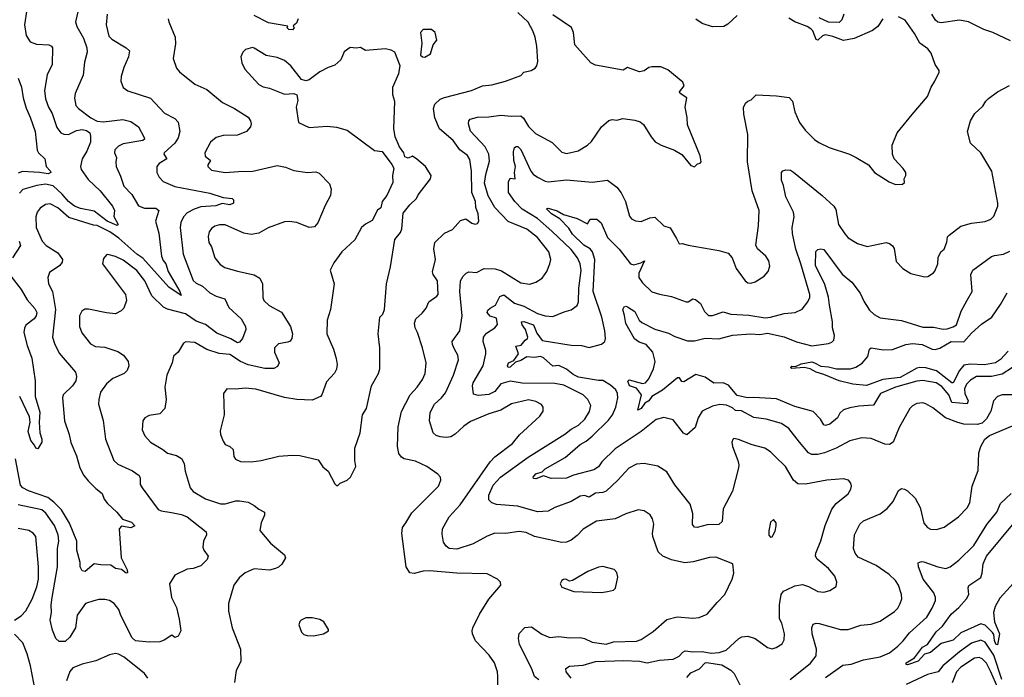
# Model space of a CAD drawing. Extents: x 1246230 to 1426786, y 660032 to 763141.
# Tile 540 of 566: x 1349126 to 1355590, y 751660 to 755979. Entities that reach past the tile are written whole.
import ezdxf

# ---------------------------------------------------------------- set-up
doc = ezdxf.new("R2010")
doc.units = 0

msp = doc.modelspace()

# ---------------------------------------------------------------- linework, layer by layer
at = {"layer": '0CON10XD'}
for points in [[(1349171.5, 756045), (1349157.8, 755945), (1349168.2, 755875), (1349195, 755833.5), (1349235, 755817.5), (1349317.5, 755815), (1349335, 755806), (1349340, 755795), (1349338.9, 755685), (1349305, 755617.5), (1349287.5, 755515), (1349295, 755460), (1349314.5, 755405), (1349338, 755362), (1349370.5, 755270.5), (1349395.4, 755235.4), (1349416.3, 755226.3), (1349445, 755224.6), (1349497.7, 755252.3), (1349535, 755258.9), (1349565, 755251.1), (1349585.5, 755235), (1349591.1, 755215), (1349590, 755175), (1349567.1, 755115), (1349535.6, 755065), (1349524.5, 755015), (1349528.5, 754995), (1349575, 754929.1), (1349654.4, 754854.4), (1349734.3, 754755), (1349748, 754725), (1349743.8, 754686.2), (1349772.5, 754635), (1349765, 754627.5), (1349699.4, 754655), (1349615, 754722), (1349525, 754738.8), (1349485, 754755.3), (1349447.1, 754785), (1349405, 754833.8), (1349345, 754888.6), (1349295, 754897.8), (1349239.2, 754890.8), (1349145.9, 754864.1), (1349125, 754840.6)], [(1349520, 756085), (1349491.8, 755965), (1349500.9, 755935), (1349545, 755858), (1349566.2, 755795), (1349569.5, 755765), (1349550.7, 755699.3), (1349543.1, 755615), (1349490.5, 755495), (1349485.5, 755464.5), (1349495, 755416.2), (1349512.5, 755395), (1349593.5, 755335), (1349635, 755313.7), (1349675, 755307.2), (1349803.6, 755323.6), (1349855, 755310), (1349906.4, 755276.4), (1349942.5, 755205), (1349944, 755195), (1349933.8, 755185), (1349805, 755163.8), (1349775, 755147.9), (1349750, 755125), (1349747.8, 755105), (1349761.8, 755075), (1349756.2, 755045), (1349759.5, 755015), (1349787.9, 754952.1), (1349808.5, 754885), (1349861.2, 754831.2), (1349906.6, 754756.6), (1349945, 754742), (1350020.3, 754740.3), (1350040, 754725), (1350017.9, 754655), (1350038.1, 754578.1), (1350056.3, 754426.3), (1350067, 754397), (1350084.3, 754375), (1350100.5, 754325), (1350177.8, 754195), (1350185, 754167.5), (1350105, 754222.7), (1349933.4, 754413.5), (1349895, 754440), (1349776.5, 754545), (1349718.4, 754585), (1349635, 754627.2), (1349610.7, 754630.7), (1349449, 754679), (1349375, 754743.9), (1349325, 754768.8), (1349295, 754764.5), (1349259.2, 754740.8), (1349240.5, 754715), (1349231.8, 754685), (1349233.6, 754615), (1349273.6, 754525), (1349300, 754495), (1349377.1, 754447.1), (1349406.9, 754405), (1349404.3, 754385.7), (1349388.8, 754365), (1349320.7, 754319.3), (1349310, 754285), (1349315.8, 754245), (1349340, 754195), (1349360.6, 754075), (1349341.1, 753895), (1349353.4, 753853.4), (1349385, 753789.2), (1349491.9, 753665), (1349498.9, 753635), (1349493.5, 753606.5)], [(1349699.5, 756015), (1349692.5, 755945), (1349711.3, 755871.3), (1349730.2, 755850.2), (1349823.8, 755795), (1349845.8, 755775), (1349840, 755735), (1349808.6, 755665), (1349792.5, 755605), (1349788.8, 755575), (1349804.2, 755534.2), (1349835, 755512), (1349985, 755464.2), (1350075.4, 755365.4), (1350145, 755330.4), (1350165.9, 755305), (1350177.9, 755245), (1350165.9, 755204.1), (1350145, 755168.8), (1350073.5, 755105), (1350072.7, 755095), (1350091.9, 755065), (1350041.9, 755035), (1350025.7, 755015), (1350026, 754975), (1350041.2, 754945), (1350067.3, 754917.3), (1350145, 754883.6), (1350375, 754839), (1350461.7, 754811.7), (1350520, 754805), (1350530, 754795), (1350530, 754775), (1350505, 754763.8), (1350455, 754772.5), (1350412.8, 754757.2), (1350315, 754749), (1350271.4, 754735), (1350225, 754709.6), (1350200, 754685), (1350183, 754647), (1350180, 754615), (1350199.3, 754439.3), (1350265, 754266.9), (1350285, 754248.2), (1350325, 754228.2), (1350375, 754184.6), (1350415, 754163.6), (1350471.4, 754145), (1350499.5, 754089.5), (1350579.2, 754015), (1350607.1, 753965), (1350611.2, 753945), (1350588.1, 753885), (1350568.8, 753861.2), (1350555, 753856), (1350512.2, 753882.2), (1350418.8, 753921.2), (1350345, 753976.2), (1350285, 753998.3), (1350215, 754046.2), (1350095, 754077.1), (1350070.5, 754090.5), (1349992.9, 754165), (1349946.5, 754265), (1349895, 754332.9), (1349805, 754400), (1349755, 754422.9), (1349705, 754436), (1349695, 754433.8), (1349675, 754410), (1349668.6, 754375), (1349821.2, 754175), (1349826.7, 754135), (1349810, 754085), (1349792.3, 754067.7), (1349755, 754046.7), (1349695, 754052.9), (1349578, 754078), (1349552.4, 754077.6), (1349534.4, 754065), (1349519.1, 754035), (1349518.2, 753965), (1349533.3, 753923.3), (1349590.2, 753850.2), (1349623.2, 753833.2), (1349685, 753827.8), (1349770.7, 753800.7), (1349808, 753775), (1349838.6, 753735), (1349841.9, 753705), (1349830.8, 753675), (1349811.2, 753655), (1349737.7, 753622.3), (1349695, 753586.9), (1349656.9, 753533.1), (1349644.5, 753485), (1349643.6, 753455), (1349672.7, 753347.3), (1349690, 753225), (1349744.5, 753084.5), (1349769.1, 753059.1), (1349866.1, 753016.1), (1349910, 752985), (1349917.3, 752967.3), (1349917.3, 752927.3), (1349929.2, 752905), (1350035, 752762.9), (1350055, 752753.1), (1350123, 752743), (1350188.9, 752728.9), (1350224.5, 752714.5), (1350350.6, 752615), (1350352.5, 752595), (1350332.5, 752555), (1350328, 752515), (1350334.2, 752495), (1350364, 752455), (1350356.8, 752433.2), (1350315, 752392), (1350265, 752374), (1350225, 752370), (1350145, 752330), (1350110, 752275), (1350122, 752185), (1350155, 752117.5), (1350172.4, 752042.4), (1350182.7, 751965), (1350165, 751930), (1350145, 751922.5), (1350125, 751936.7), (1350075, 751903.3), (1350045, 751893.8), (1349975, 751890.8), (1349885, 751898.8), (1349865, 751920), (1349788.8, 752065), (1349775.7, 752105.7), (1349746.1, 752145), (1349715, 752163.7), (1349685, 752171.4), (1349645, 752172.1), (1349612.1, 752162.1), (1349558.6, 752145), (1349502.6, 752067.4), (1349491.4, 751985), (1349455, 751923.3), (1349423.9, 751896.1), (1349384.2, 751894.2), (1349362, 751915), (1349340, 751970), (1349325.8, 752035), (1349334.5, 752085), (1349331.8, 752135), (1349337.8, 752185), (1349374.2, 752385), (1349373.1, 752505), (1349383.1, 752555), (1349378.4, 752595), (1349355, 752656.4), (1349297.2, 752737.2), (1349269.9, 752759.9), (1349115, 752792.1)], [(1350101.2, 755985), (1350104, 755965), (1350145.7, 755865), (1350149.1, 755820.9), (1350132.9, 755725), (1350155, 755660), (1350175.8, 755635.8), (1350275.7, 755555.7), (1350355, 755520), (1350457.5, 755435), (1350535.3, 755395.3), (1350625, 755338.6), (1350640, 755315), (1350644.3, 755295), (1350640, 755275), (1350615, 755245.6), (1350555, 755221.3), (1350461.5, 755218.5), (1350414.7, 755205.3), (1350378.6, 755175), (1350341.4, 755105), (1350343.1, 755083.1), (1350379.2, 755055), (1350360, 755025), (1350360, 755015), (1350385, 754990.6), (1350475, 754974.5), (1350561.3, 754981.3), (1350655.4, 754984.6), (1350815, 755021.1), (1350870.7, 755010.7), (1350925, 754988.6), (1351015, 754975.8), (1351069.5, 754979.5), (1351090.7, 754970.7), (1351160.5, 754900.5), (1351170.6, 754865), (1351165.4, 754824.6), (1351130.5, 754759.5), (1351082.2, 754645), (1351060.6, 754619.4), (1351025, 754613.3), (1350945, 754646.2), (1350895, 754653.9), (1350865, 754651.8), (1350757.7, 754612.3), (1350695, 754576.5), (1350645, 754567.9), (1350597.3, 754577.3), (1350475, 754631.8), (1350437.2, 754632.8), (1350406.4, 754623.6), (1350385, 754607.5), (1350370.5, 754585), (1350362.2, 754555), (1350366.8, 754516.8), (1350385, 754487.5), (1350407.1, 754415), (1350440.7, 754370.7), (1350472.6, 754352.6), (1350555, 754326.9), (1350665, 754304.4), (1350702, 754282), (1350719.4, 754245), (1350721.4, 754155), (1350728.6, 754135), (1350763, 754103), (1350845, 754057.5), (1350904.4, 753965), (1350917.5, 753915), (1350911.5, 753885), (1350901.2, 753868.8), (1350885, 753860.4), (1350825, 753850.9), (1350798.9, 753825), (1350799.5, 753795), (1350830, 753725), (1350818, 753702), (1350795, 753687.8), (1350735, 753688.2), (1350625, 753713.3), (1350575.5, 753735), (1350505, 753780), (1350435, 753786.6), (1350355, 753813.8), (1350275, 753858.6), (1350216.1, 753863.9), (1350200, 753855), (1350166.7, 753795), (1350135, 753770), (1350126.7, 753725), (1350092, 753645), (1350078.6, 753565), (1350088.1, 753485), (1350079.2, 753425), (1350045, 753390.8), (1349975, 753380), (1349946.7, 753365), (1349934, 753345), (1349930, 753285), (1349948, 753245), (1349985, 753204.2), (1350066.4, 753156.4), (1350095, 753132.9), (1350155, 753117.1), (1350187, 753097), (1350205.6, 753065), (1350211.9, 753015), (1350244.3, 752905), (1350265, 752880), (1350345, 752832.5), (1350445, 752799.4), (1350475, 752799.4), (1350545, 752819.4), (1350569.1, 752819.1), (1350625, 752811.2), (1350665, 752788.8), (1350695, 752763.3), (1350733.3, 752745), (1350733.8, 752725), (1350710, 752675), (1350702.5, 752625), (1350771.7, 752541.7), (1350863.3, 752465), (1350871.2, 752445), (1350845.9, 752404.1), (1350825.8, 752384.2), (1350805, 752374), (1350765, 752364.3), (1350665, 752372.2), (1350605, 752345.6), (1350566.1, 752313.9), (1350531.1, 752265), (1350495.7, 752145), (1350495.8, 752095), (1350521.4, 751985), (1350576.2, 751845), (1350576.4, 751763.6), (1350546.1, 751703.9), (1350536, 751625)], [(1350954.4, 755985.6), (1350943.3, 755956.7), (1350921.7, 755938.3), (1350927.5, 755925), (1350917, 755913), (1350892.5, 755915), (1350882.5, 755925), (1350887, 755937), (1350758.6, 755958.6), (1350665, 756006.9)], [(1352263.9, 751533.9), (1352265.6, 751665), (1352262.2, 751695), (1352242.2, 751755), (1352208.6, 751805), (1352118.6, 751898.6), (1352098.1, 751945), (1352095.6, 751965), (1352100, 751985), (1352144.3, 752075), (1352205.7, 752174.3), (1352283.3, 752265), (1352282.5, 752285), (1352262.5, 752305), (1352195, 752340), (1351995.6, 752344.4), (1351815, 752360.4), (1351775, 752357.7), (1351715, 752342), (1351686.3, 752346.3), (1351661.8, 752385), (1351635.2, 752605), (1351639.7, 752645), (1351660.9, 752675), (1351700.7, 752739.3), (1351875.5, 752914.5), (1351890, 752955), (1351888, 752975), (1351871.2, 752995), (1351799.2, 753045), (1351725, 753079.6), (1351648.8, 753095), (1351631.9, 753105), (1351615, 753130), (1351606.8, 753175), (1351609.8, 753305), (1351631.8, 753405), (1351689.5, 753515), (1351735.6, 753565), (1351769.4, 753615), (1351786.9, 753655), (1351793.3, 753725), (1351769.5, 753825), (1351737.3, 753925), (1351721.9, 753955), (1351716.7, 753985), (1351727.1, 754015), (1351768.3, 754051.7), (1351793.6, 754083.6), (1351811.4, 754125), (1351865, 754162.3), (1351873.8, 754175), (1351868.4, 754265), (1351840, 754305), (1351835.8, 754324.2), (1351855.7, 754405), (1351844.4, 754475), (1351850, 754515), (1351913.9, 754576.1), (1351967.9, 754602.1), (1352018.8, 754661.2), (1352055, 754671.2), (1352095, 754642), (1352115, 754636.2), (1352130.5, 754639.5), (1352140, 754655), (1352135.5, 754705), (1352121.1, 754745), (1352117.1, 754785), (1352094.2, 754845), (1352092.5, 754985), (1352081.9, 755061.9), (1352065, 755086.7), (1352014.5, 755125), (1351971.1, 755185), (1351881.8, 755261.8), (1351850.9, 755335), (1351843.3, 755395), (1351851.4, 755425), (1351885, 755458), (1351915, 755467.1), (1352092.5, 755515), (1352163.3, 755545), (1352225, 755551.2), (1352315.3, 755574.7), (1352415, 755613.3), (1352436.4, 755633.6), (1352483.6, 755646.4), (1352509.3, 755660.7), (1352520, 755675), (1352526.2, 755705), (1352520, 755805), (1352509.4, 755865), (1352494.4, 755905), (1352462.7, 755962.7), (1352395.3, 756025.3)], [(1352993.4, 755316.6), (1353015, 755322.9), (1353045, 755320), (1353085, 755331.2), (1353165, 755320), (1353198.5, 755308.5), (1353221.3, 755291.3), (1353270.2, 755210.2), (1353297.6, 755177.6), (1353336.7, 755155), (1353425, 755121.4), (1353473, 755093), (1353531.2, 755021.2), (1353556.4, 755013.6), (1353575, 755032.5), (1353593.6, 755036.4), (1353598.8, 755045), (1353592, 755085), (1353508.8, 755288.8), (1353507, 755337), (1353494, 755405), (1353506, 755465), (1353460.8, 755495), (1353456.2, 755505), (1353487.1, 755545), (1353478.3, 755568.3), (1353380.7, 755650.7), (1353335, 755670), (1353275, 755670), (1353255, 755664.2), (1353225, 755642.5), (1353195, 755636), (1353115, 755665.7), (1353088.3, 755648.3), (1352905, 755680), (1352875, 755695.6), (1352770, 755815), (1352761.4, 755895), (1352747.9, 755927.9), (1352625, 756010)], [(1353438.3, 754541.7), (1353455, 754507.5), (1353475, 754510), (1353515, 754497.5), (1353715, 754464.2), (1353777.5, 754445), (1353803.3, 754415), (1353830, 754345), (1353888.6, 754265), (1353905, 754251.1), (1353925, 754248.5), (1353955, 754256.9), (1354014, 754295), (1354039.2, 754325), (1354051.2, 754361.2), (1354044.3, 754395), (1354025, 754425.8), (1353970, 754475), (1353959.3, 754499.3), (1353976, 754625), (1353980, 754725), (1353934.4, 754855), (1353904.6, 755045), (1353906.1, 755225), (1353879.1, 755359.1), (1353877.6, 755402.4), (1353890, 755430), (1353905, 755444.2), (1353927.9, 755452.1), (1353960, 755485), (1354095, 755480), (1354177, 755467), (1354200, 755445), (1354214.6, 755374.6), (1354244, 755304), (1354282.5, 755252.5), (1354343.2, 755193.2), (1354371.8, 755171.8), (1354438.9, 755138.9), (1354573.3, 755095), (1354616.7, 755075), (1354697.5, 755025), (1354737.5, 754975), (1354834.1, 754914.1), (1354875, 754896.7), (1354921.7, 754898.3), (1354935, 754910), (1354932.5, 754935), (1354942.5, 754955), (1354942.5, 754975), (1354925, 755002.5), (1354866.1, 755066.1), (1354856.2, 755095), (1354853.8, 755155), (1354885.8, 755235), (1354984.2, 755355.8), (1355086, 755474), (1355108.6, 755535), (1355134.5, 755575.5), (1355161.2, 755635), (1355161.2, 755645), (1355136, 755685), (1355108.9, 755758.9), (1355086.8, 755786.8), (1355035, 755825.7), (1354999.4, 755889.4), (1354938.2, 755975), (1354895, 755997.8)], [(1353835, 756007.5), (1353775, 755950), (1353747.5, 755935), (1353675, 755931.4), (1353605, 755954.3), (1353565, 755982)], [(1354791.8, 755985), (1354759.2, 755935), (1354725, 755907.9), (1354605, 755856.2), (1354535, 755842.4), (1354465, 755868.8), (1354415, 755879.4), (1354395, 755872.9), (1354365, 755844.5), (1354355, 755848.5), (1354331.7, 755905), (1354319.4, 755919.4), (1354295, 755935.2), (1354214.5, 755964.5), (1354175, 755989.6)], [(1354536.9, 756015), (1354522.9, 755977.1), (1354505, 755961.2), (1354435, 755962.9), (1354375, 755991.3)], [(1355630.3, 755840.3), (1355514.7, 755894.7), (1355455, 755915.4), (1355355, 755965.5), (1355295.5, 755975.5), (1355175, 755959.1), (1355152.9, 755962.9), (1355138.8, 755975), (1355113.9, 756015)], [(1351785, 755733.3), (1351822.5, 755755), (1351840, 755815), (1351863.8, 755845), (1351852.5, 755895), (1351830, 755915), (1351775, 755913.8), (1351756, 755895), (1351766.7, 755825), (1351757, 755747), (1351770, 755735), (1351785, 755733.3)], [(1351215, 752920), (1351230, 752935), (1351276.1, 752953.9), (1351296.4, 752973.6), (1351333.3, 753045), (1351326.2, 753085), (1351326, 753165), (1351361.4, 753265), (1351375.8, 753385), (1351402.5, 753425), (1351436.1, 753573.9), (1351481.4, 753655), (1351489.1, 753685), (1351489.4, 753825), (1351480, 753915), (1351490, 754025), (1351510, 754045), (1351521.2, 754075), (1351533.9, 754245), (1351559.2, 754355), (1351587.5, 754535), (1351625, 754582.5), (1351634.4, 754605), (1351642.4, 754707.6), (1351687.8, 754762.2), (1351731.2, 754805), (1351741.7, 754828.3), (1351823.3, 754935), (1351826.7, 754955), (1351788.8, 755015), (1351733.6, 755063.6), (1351705, 755082.5), (1351675, 755070), (1351655, 755077.5), (1351646.7, 755105), (1351618.8, 755145), (1351590.7, 755210.7), (1351582, 755265), (1351588.3, 755441.7), (1351574.4, 755485), (1351574.4, 755535), (1351614.2, 755625), (1351624, 755675), (1351587.5, 755765), (1351565, 755779.2), (1351527.3, 755787.3), (1351395, 755776), (1351363.8, 755796.2), (1351335, 755792), (1351295, 755796), (1351255, 755768.8), (1351234.3, 755715.7), (1351195, 755680), (1351150, 755665), (1351095, 755635.8), (1351025, 755584.2), (1351005, 755578.6), (1350975.6, 755585.6), (1350905, 755676), (1350865, 755710.8), (1350815, 755730), (1350744.2, 755744.2), (1350665, 755792.5), (1350654.2, 755795.8), (1350607.7, 755782.3), (1350590, 755765), (1350576.7, 755735), (1350583.8, 755695), (1350604, 755655), (1350695, 755552.9), (1350725, 755537.1), (1350765, 755529.2), (1350865, 755490.5), (1350925, 755493.5), (1350944.2, 755485), (1350951.7, 755448.3), (1350940, 755405), (1350955, 755303.3), (1351025, 755270.8), (1351145, 755280), (1351205, 755272.5), (1351275, 755254), (1351455, 755120), (1351505, 755112.5), (1351568.3, 755028.3), (1351582.5, 755005), (1351573.3, 754955), (1351575, 754910), (1351536, 754825), (1351504.3, 754785.7), (1351496.1, 754743.9), (1351475, 754727.5), (1351439.5, 754660.5), (1351395, 754637.1), (1351370, 754615), (1351325, 754533.8), (1351241.2, 754455), (1351187.7, 754382.3), (1351163.3, 754335), (1351190, 754245), (1351166.9, 754075), (1351144.4, 754005), (1351142.9, 753915), (1351185.5, 753815.5), (1351204.2, 753754.2), (1351209.4, 753715), (1351205, 753683.3), (1351191.7, 753658.3), (1351140.3, 753599.7), (1351108.8, 753515), (1351100, 753505), (1351045, 753479.4), (1350945, 753483.6), (1350865, 753497.3), (1350675, 753552.9), (1350605, 753560), (1350545, 753552.5), (1350485, 753553.8), (1350464.3, 753525), (1350467.8, 753385), (1350442.1, 753277.9), (1350443.7, 753253.7), (1350460.9, 753210.9), (1350475, 753190), (1350505, 753176.7), (1350526.1, 753156.1), (1350530.7, 753110.7), (1350542.3, 753092.3), (1350575, 753078), (1350645, 753075.8), (1350710, 753085), (1350827, 753113), (1350915, 753120), (1350965, 753116.7), (1351085, 753087.5), (1351115, 753042.5), (1351150, 753015), (1351195, 752930), (1351205, 752920), (1351215, 752920)], [(1349115.4, 755595), (1349137.5, 755535), (1349148.8, 755465), (1349168, 755398), (1349195, 755338.8), (1349226.5, 755245), (1349241.2, 755121.2), (1349248.8, 755105), (1349291.2, 755065), (1349300, 755015), (1349328.1, 754985), (1349329.4, 754975), (1349313.6, 754966.4), (1349255, 754976.2), (1349145, 754981.6), (1349115, 754970.5)], [(1354879.3, 754390.7), (1354923.3, 754345), (1354975, 754311.2), (1355065, 754291.2), (1355087.7, 754292.3), (1355124.3, 754315.7), (1355132.5, 754327.5), (1355152.2, 754375), (1355155, 754417.5), (1355172.5, 754455), (1355195, 754472.5), (1355212.2, 754517.8), (1355217.8, 754552.2), (1355227.1, 754565), (1355305, 754622.7), (1355375, 754642.9), (1355465, 754653.6), (1355500.9, 754669.1), (1355520.9, 754689.1), (1355546.7, 754753.3), (1355547.7, 754775), (1355508.8, 754985), (1355435.6, 755105), (1355367.1, 755167.1), (1355348, 755245), (1355366.7, 755315), (1355397, 755363), (1355449.3, 755410.7), (1355467.5, 755445), (1355485, 755462.5), (1355545, 755506.2), (1355623.2, 755546.8)], [(1352533.1, 751643.1), (1352504.5, 751665), (1352487.1, 751715), (1352406.4, 751875), (1352400.6, 751915), (1352405, 751947.5), (1352442.5, 751987.5), (1352485, 751990.6), (1352553.9, 751943.9), (1352605, 751921.5), (1352665, 751927.9), (1352735, 751920), (1352805, 751921.5), (1352833.8, 751915), (1352885, 751891.2), (1352975, 751878.8), (1353025, 751892.2), (1353175, 751897.8), (1353205, 751907.5), (1353285, 751960.8), (1353375, 752040), (1353442.1, 752057.9), (1353545, 752049.4), (1353586.4, 752053.6), (1353638, 752075), (1353705, 752151.4), (1353755.8, 752205), (1353802.5, 752305), (1353814, 752345), (1353806.7, 752405), (1353695, 752449.2), (1353655, 752447.1), (1353547.6, 752417.6), (1353492.1, 752412.1), (1353405, 752432.2), (1353348.8, 752455), (1353317.1, 752485), (1353281.5, 752585), (1353279.4, 752605), (1353289.4, 752665), (1353280.3, 752700.3), (1353265, 752726.2), (1353225, 752753.8), (1353185, 752760.8), (1353105, 752733.1), (1353035, 752700.5), (1352913.4, 752686.6), (1352825, 752634), (1352785, 752590.8), (1352745, 752560.6), (1352715, 752547.8), (1352685.4, 752544.6), (1352505, 752584.3), (1352450.9, 752610.9), (1352405, 752618.1), (1352315, 752604.5), (1352245, 752605.9), (1352195, 752587.3), (1352103.4, 752536.6), (1351995, 752500.8), (1351945, 752506.7), (1351925, 752522), (1351907, 752547), (1351899.7, 752599.7), (1351901.9, 752635), (1351946, 752714), (1352016.6, 752793.4), (1352215, 753075.5), (1352245, 753109.1), (1352360, 753195), (1352407.1, 753252.9), (1352540.8, 753375), (1352561.2, 753408.8), (1352562.5, 753435), (1352551.3, 753451.3), (1352515, 753471.9), (1352465, 753482.5), (1352355, 753455.6), (1352284.5, 753415.5), (1352205, 753390.9), (1352085, 753340.8), (1352040.6, 753309.4), (1351984.1, 753255.9), (1351955, 753240), (1351924.5, 753234.5), (1351885, 753238.6), (1351858.7, 753248.7), (1351839.2, 753265), (1351815.5, 753345.5), (1351819.8, 753400.2), (1351848.9, 753455), (1351895.3, 753494.7), (1351921.7, 753528.3), (1351973.3, 753645), (1352006.2, 753745), (1352001.5, 753775), (1351980.5, 753815), (1351966.5, 753845), (1351965.6, 753865), (1352014.7, 753935), (1352030.8, 754035), (1352015.5, 754195), (1352018.8, 754265), (1352036.7, 754295), (1352057.5, 754315), (1352075, 754323.3), (1352125, 754318.8), (1352175.6, 754344.4), (1352247, 754343), (1352288.9, 754328.9), (1352415, 754250.6), (1352475, 754242.9), (1352515, 754254.2), (1352555, 754282), (1352585.5, 754324.5), (1352605.8, 754375), (1352612.5, 754405), (1352600.5, 754455), (1352525, 754549.6), (1352455, 754602.3), (1352332.9, 754652.9), (1352244.8, 754744.8), (1352201.7, 754821.7), (1352176.7, 754905), (1352185, 754962), (1352210.1, 755049.9), (1352206.6, 755095), (1352180.8, 755145), (1352085, 755246), (1352071.1, 755295), (1352074, 755315), (1352083.8, 755325), (1352131.7, 755338.3), (1352205, 755340.4), (1352285, 755352.7), (1352354.3, 755345.7), (1352415, 755348.1), (1352433, 755333), (1352465, 755278), (1352511.7, 755231.7), (1352621.7, 755171.7), (1352685, 755108.8), (1352715, 755100.8), (1352792.1, 755117.9), (1352853.8, 755155), (1352879.8, 755180.2), (1352945, 755276.2), (1352993.4, 755316.6)], [(1352745.5, 751655), (1352712.7, 751695), (1352711.9, 751718.1), (1352735, 751732.5), (1352825, 751738.9), (1352905.9, 751764.1), (1353091.2, 751771.2), (1353194.6, 751765.4), (1353245, 751756.2), (1353325, 751771.6), (1353415, 751779.6), (1353455, 751799.5), (1353478.1, 751825), (1353495.4, 751834.6), (1353545, 751827.1), (1353605, 751830.5), (1353665, 751819.5), (1353717, 751823), (1353762.6, 751837.4), (1353846.7, 751915), (1353867.5, 751925), (1353905, 751930.6), (1353955, 751915.8), (1354035, 751856), (1354065, 751847.5), (1354092.5, 751855), (1354130.9, 751879.1), (1354144.3, 751905.7), (1354146.6, 751946.6), (1354128.1, 752015), (1354112.9, 752045), (1354113.5, 752135), (1354124.3, 752205), (1354140, 752225), (1354158.8, 752235), (1354215, 752261.4), (1354265, 752268.6), (1354305, 752257.1), (1354365, 752224.2), (1354405, 752219.2), (1354445, 752230), (1354485, 752257.5), (1354490, 752285), (1354476, 752325), (1354435, 752374.2), (1354360, 752435), (1354350.8, 752455), (1354351.4, 752475), (1354384.6, 752555.4), (1354413, 752657), (1354457.1, 752765), (1354485, 752800.8), (1354564, 752865), (1354582, 752895), (1354585.8, 752915.8), (1354581.2, 752935), (1354566.7, 752955), (1354535, 752964.2), (1354425, 752955.7), (1354285, 752928.9), (1354235, 752931.1), (1354205, 752954.3), (1354153.3, 753045), (1354085, 753110.8), (1354055, 753141.4), (1354016.7, 753165), (1353935, 753186.9), (1353845, 753221.2), (1353815, 753227.5), (1353807, 753223), (1353801.2, 753205), (1353806, 753175), (1353840.6, 753085), (1353847.8, 753055), (1353845.6, 753035), (1353805, 752882.5), (1353745, 752767.5), (1353737.6, 752682.4), (1353715.5, 752664.5), (1353638.3, 752661.7), (1353574.2, 752644.2), (1353555, 752646.7), (1353542.7, 752662.7), (1353544.3, 752735), (1353527.4, 752797.4), (1353426.9, 752925), (1353375, 753009.2), (1353315, 753046), (1353225, 753064.3), (1353175, 753060), (1353125, 753034.3), (1353053.1, 752955), (1352975, 752882.9), (1352955, 752874.3), (1352905, 752868.8), (1352865, 752842.5), (1352833.5, 752853.5), (1352805, 752848.9), (1352745, 752814.6), (1352638.8, 752775), (1352595, 752752.2), (1352525, 752746.7), (1352395, 752783.3), (1352255, 752794.2), (1352225, 752806), (1352205, 752826.7), (1352205, 752856.2), (1352235, 752921.9), (1352282.3, 752975), (1352463.5, 753106.5), (1352705, 753255.9), (1352745, 753289.3), (1352793.8, 753316.2), (1352834.8, 753355.2), (1352866.4, 753405), (1352874.4, 753445), (1352855.6, 753485), (1352825.2, 753515.2), (1352697.9, 753577.9), (1352639, 753589), (1352425, 753591.9), (1352345, 753605.4), (1352285, 753587.3), (1352245, 753536.2), (1352205, 753517.3), (1352135, 753510), (1352105, 753520), (1352099.4, 753575), (1352103.3, 753595), (1352167.8, 753705), (1352185.5, 753784.5), (1352185.5, 753805.5), (1352169.4, 753865), (1352170, 753895), (1352190.6, 753919.4), (1352244.1, 753955.9), (1352263.1, 753976.9), (1352255, 754019.5), (1352215, 754032.8), (1352195.2, 754055), (1352199, 754071), (1352213.6, 754083.6), (1352249, 754105), (1352278.6, 754161.4), (1352305, 754171.1), (1352375, 754116.8), (1352435, 754098.3), (1352525, 754049.2), (1352575, 754033.5), (1352625, 754028.9), (1352699.1, 754060.9), (1352745, 754072.9), (1352785, 754102.9), (1352794, 754126), (1352795.8, 754215), (1352812.6, 754332.6), (1352804.8, 754375), (1352788.1, 754415), (1352745, 754469.4), (1352619.9, 754589.9), (1352525, 754673.2), (1352425.3, 754735.3), (1352375.6, 754785), (1352333.6, 754845), (1352334.5, 754915), (1352345, 754938.1), (1352377.5, 754935), (1352373.1, 754975), (1352381.6, 755015), (1352370.2, 755055), (1352368.3, 755111.7), (1352375, 755139.2), (1352385, 755147.3), (1352395, 755145.9), (1352415, 755126.7), (1352480.9, 754985), (1352496.7, 754965), (1352525.7, 754945), (1352575, 754918.2), (1352595, 754913.8), (1352715, 754927.7), (1352885, 754911.8), (1352985, 754924.3), (1353045, 754878.6), (1353075, 754842.5), (1353101.8, 754785), (1353129.1, 754689.1), (1353142.1, 754672.1), (1353167.7, 754657.7), (1353205, 754652.9), (1353261.7, 754678.3), (1353295, 754681.1), (1353355, 754624.2), (1353395, 754612.5), (1353438.3, 754541.7)], [(1355684.1, 753515.9), (1355575, 753514.2), (1355545, 753504), (1355519.2, 753475), (1355501.7, 753408.3), (1355471.7, 753358.3), (1355445, 753330), (1355410.5, 753319.5), (1355325, 753322.2), (1355285, 753332.5), (1355204.2, 753365), (1355120.5, 753430.5), (1355075, 753457.1), (1355055, 753462.9), (1355015, 753458.6), (1354986.6, 753443.4), (1354969.2, 753425), (1354900.2, 753299.8), (1354859.4, 753205), (1354835, 753189.4), (1354805, 753191.9), (1354715, 753228.2), (1354655, 753233.6), (1354576.6, 753213.4), (1354486, 753165), (1354410, 753135), (1354365, 753123.9), (1354325, 753122.9), (1354305, 753134.4), (1354245, 753204.4), (1354174.4, 753295), (1354127, 753327), (1354026.5, 753356.5), (1353945, 753366.1), (1353865, 753410.2), (1353825, 753412.6), (1353805, 753429.1), (1353765, 753447), (1353722, 753452), (1353675, 753440.3), (1353605, 753408.9), (1353579.3, 753365), (1353559.5, 753300.5), (1353505, 753253.1), (1353484, 753264), (1353415, 753350), (1353355, 753365.5), (1353305, 753353.3), (1353206.5, 753273.5), (1353035, 753159.6), (1352947.1, 753075), (1352925, 753041.9), (1352895, 753021.9), (1352761.8, 752988.2), (1352715, 752968.9), (1352615, 752965.9), (1352565, 752982.3), (1352515, 752962.8), (1352499.4, 752965), (1352497.3, 752975), (1352515, 752995.4), (1352555, 753010.6), (1352575, 753028.5), (1352707, 753103), (1352805, 753188.9), (1352845, 753211.8), (1352885, 753244.6), (1352990.3, 753349.7), (1353016.9, 753385), (1353039.6, 753435), (1353053.5, 753495), (1353050.5, 753525), (1353038.5, 753548.5), (1353005, 753578.2), (1352955, 753610), (1352925, 753609.4), (1352795, 753631.2), (1352758.7, 753648.7), (1352715, 753683.2), (1352665, 753707.5), (1352625, 753703.5), (1352565, 753759.3), (1352545, 753767.5), (1352505, 753759.6), (1352455, 753764.5), (1352415, 753740.7), (1352380.1, 753729.9), (1352345, 753697), (1352332.5, 753695), (1352327.8, 753705), (1352334, 753725), (1352369, 753741), (1352401.4, 753785), (1352382.5, 753835), (1352418.3, 753841.7), (1352443.3, 753875), (1352458.8, 753885), (1352460.8, 753895), (1352445.2, 753945.2), (1352424.7, 753975), (1352420.8, 753995), (1352435, 753998), (1352498.4, 753975), (1352521.1, 753921.1), (1352555, 753871.8), (1352745, 753841.3), (1352815, 753840.3), (1352865, 753826.8), (1352945, 753848.9), (1352966.7, 753865), (1352970.9, 753885), (1352967.5, 753935), (1352946.8, 754025), (1352890.8, 754195), (1352900.4, 754405), (1352886.5, 754455), (1352871.8, 754475), (1352829.3, 754499.3), (1352755, 754569.8), (1352730.7, 754610.7), (1352671, 754671), (1352616.2, 754705), (1352583.2, 754736.8), (1352595, 754741.6), (1352653.3, 754723.3), (1352695, 754699.5), (1352785, 754672.7), (1352852.5, 754637.5), (1352871.8, 754668.2), (1352915, 754670), (1352943.8, 754645), (1352985, 754548.2), (1353061.5, 754471.5), (1353135, 754375.8), (1353158.5, 754368.5), (1353203, 754383), (1353226.7, 754395), (1353190.6, 754315), (1353190, 754285), (1353215, 754250.4), (1353275, 754191.9), (1353325, 754175.8), (1353405, 754161.4), (1353500, 754125), (1353515, 754126.2), (1353545, 754145.6), (1353561.7, 754141.7), (1353595.8, 754115), (1353622.4, 754062.4), (1353647.1, 754037.1), (1353675, 754036.9), (1353745, 754060.5), (1353794.6, 754044.6), (1353912, 754038), (1354019.2, 754020.8), (1354055, 754024.5), (1354145, 754050), (1354217.5, 754055), (1354262.7, 754077.3), (1354298.8, 754125), (1354312.9, 754155), (1354312.5, 754175), (1354254, 754376), (1354221.8, 754471.8), (1354199.4, 754575), (1354197.5, 754615), (1354209.3, 754685), (1354206.1, 754715), (1354154.6, 754815), (1354140.6, 754890.6), (1354127.3, 754925), (1354128, 754975), (1354135, 754987.5), (1354156.4, 754993.6), (1354185, 754990), (1354205, 754978.6), (1354393.3, 754825), (1354469.5, 754755), (1354482.6, 754732.6), (1354501.5, 754635), (1354542.1, 754572.1), (1354565, 754547.5), (1354625, 754510), (1354689.3, 754489.3), (1354814.1, 754515.9), (1354835, 754508.8), (1354855, 754493.3), (1354865.5, 754475.5), (1354879.3, 754390.7)], [(1349122, 754525), (1349130, 754495), (1349078.9, 754415)], [(1355642.5, 753695), (1355575, 753651.6), (1355505, 753634.8), (1355406.7, 753635), (1355367.4, 753612.6), (1355342.5, 753585), (1355328.2, 753555), (1355330.8, 753525), (1355352.9, 753475), (1355345, 753455.5), (1355244.3, 753464.3), (1355225.2, 753515), (1355179.6, 753569.6), (1355143.4, 753593.4), (1355055, 753609.5), (1355015, 753604.7), (1354875.2, 753564.8), (1354777.8, 753525), (1354731.7, 753448.3), (1354635, 753441.5), (1354575, 753430.8), (1354535, 753416.5), (1354509.4, 753395), (1354495.3, 753364.7), (1354445, 753322.7), (1354415, 753313.5), (1354405, 753317.5), (1354382.9, 753355), (1354335, 753405.5), (1354215, 753438.2), (1354095, 753489.2), (1353945, 753498.7), (1353904.6, 753494.6), (1353835, 753511.1), (1353778, 753578), (1353745, 753594.5), (1353682.8, 753592.8), (1353625, 753632.2), (1353565, 753648.1), (1353485, 753601.5), (1353472.7, 753602.7), (1353457.5, 753627.5), (1353445, 753628), (1353345, 753545.7), (1353276.2, 753503.8), (1353255, 753476.2), (1353229.4, 753460.6), (1353205, 753426.5), (1353184.2, 753414.2), (1353207.1, 753515), (1353175, 753558.9), (1353129.2, 753575), (1353117.1, 753605), (1353126.3, 753613.7), (1353215, 753590), (1353234.4, 753595), (1353255, 753621.1), (1353286.5, 753685), (1353297.1, 753735), (1353282.9, 753795), (1353238.5, 753845), (1353191.7, 753861.7), (1353162.4, 753882.4), (1353104.6, 753984.6), (1353097.2, 754037.2), (1353084.4, 754075), (1353095, 754093.5), (1353105, 754097.1), (1353115, 754092.5), (1353165, 754062.5), (1353192, 754005), (1353209.5, 753989.5), (1353295, 753946.9), (1353385, 753919.5), (1353427.4, 753897.4), (1353509.1, 753869.1), (1353555, 753870.3), (1353625, 753888.1), (1353715, 753882.5), (1353805, 753906.7), (1353925, 753915.3), (1353985, 753910.5), (1354035, 753920), (1354145, 753896.7), (1354225, 753862.4), (1354325, 753838), (1354435, 753852), (1354458.3, 753861.7), (1354471.5, 753875), (1354474.7, 753904.7), (1354461.3, 753955), (1354460.7, 753995), (1354442.5, 754105), (1354436, 754156), (1354410.8, 754240.8), (1354350.6, 754365), (1354353.1, 754456.9), (1354365, 754470), (1354385, 754474.3), (1354405, 754469.2), (1354525, 754306.7), (1354588, 754255), (1354643.3, 754183.3), (1354668.6, 754125), (1354705, 754071.9), (1354735, 754041.8), (1354775, 754020), (1354915, 754003.8), (1355055, 753960.4), (1355125, 753959.5), (1355187.4, 753947.4), (1355215, 753949.1), (1355255, 753961.1), (1355275, 753976), (1355305.6, 754065), (1355345, 754136), (1355379.6, 754195), (1355369.2, 754305), (1355384, 754335), (1355505, 754423.1), (1355525, 754431.1), (1355585, 754438.1), (1355625, 754459.4)], [(1349068.2, 754295), (1349135, 754206.7), (1349175, 754138.9), (1349225, 754082), (1349237.3, 754055), (1349234.5, 754035), (1349220.5, 754015), (1349165, 753972.9), (1349156.3, 753953.6), (1349153.8, 753925), (1349175, 753840), (1349205.3, 753755.3), (1349227.6, 753607.6), (1349226.4, 753505), (1349258.5, 753401.5), (1349254.5, 753335), (1349258.9, 753265), (1349271.9, 753225), (1349271.2, 753205), (1349245, 753160), (1349232.5, 753165), (1349223.8, 753185), (1349198.1, 753215), (1349182.3, 753275), (1349193.3, 753335), (1349190.3, 753370.3), (1349125.5, 753505)], [(1355615, 753801.8), (1355565, 753747.6), (1355531.8, 753725), (1355458.6, 753711.4), (1355365, 753715.6), (1355325, 753709.1), (1355295, 753675.7), (1355255, 753594.4), (1355245, 753594.7), (1355145, 753673.8), (1355075, 753692.3), (1355035, 753695.7), (1355015, 753691), (1354905, 753629), (1354793.2, 753616.8), (1354685, 753576.6), (1354595.9, 753585.9), (1354505, 753606.7), (1354405, 753649.6), (1354355, 753663.1), (1354315.8, 753685.8), (1354275, 753694), (1354195, 753688.5), (1354185.7, 753695), (1354195, 753704.3), (1354218, 753702), (1354255, 753718.7), (1354325, 753731.2), (1354344.4, 753725), (1354385, 753703.3), (1354435, 753698.6), (1354487.5, 753685), (1354580, 753685), (1354615, 753696.2), (1354655.9, 753724.1), (1354692.7, 753767.3), (1354704.4, 753815), (1354715, 753822.9), (1354795, 753810), (1354855, 753814), (1354943.8, 753846.2), (1354987.2, 753852.8), (1355050, 753845), (1355115, 753816.1), (1355135, 753814), (1355167.3, 753822.7), (1355240.8, 753865), (1355325, 753864.2), (1355375, 753920), (1355440.5, 753979.5), (1355506.9, 754025), (1355565, 754107.8), (1355608.9, 754185)], [(1349493.5, 753606.5), (1349471.9, 753575), (1349411.4, 753515), (1349405.6, 753495), (1349420.5, 753345), (1349450.4, 753255), (1349461.5, 753201.5), (1349497.7, 753115), (1349521.5, 753035), (1349546.5, 752986.5), (1349575, 752950.6), (1349625, 752899.4), (1349667.3, 752867.3), (1349681.1, 752831.1), (1349701.3, 752801.3), (1349763.3, 752745), (1349799.7, 752699.7), (1349858.8, 752678.8), (1349882.5, 752655), (1349855, 752641.4), (1349795, 752653.1), (1349778.6, 752635), (1349792.9, 752445), (1349830.8, 752365), (1349833, 752347), (1349825, 752343.8), (1349795, 752367.5), (1349754.1, 752374.1), (1349725, 752395.6), (1349658.6, 752398.6), (1349615, 752406), (1349555, 752355.6), (1349535, 752358.8), (1349522, 752385), (1349523.5, 752415), (1349501.5, 752495), (1349500, 752555), (1349453, 752673), (1349400.1, 752760.1), (1349350.5, 752810.5), (1349310.4, 752840.4), (1349184.2, 752885), (1349146.2, 752905), (1349131.9, 752921.9), (1349098.3, 753095)], [(1354183.5, 751646.5), (1354316.7, 751753.3), (1354355, 751801.2), (1354356.5, 751845), (1354328.5, 751945), (1354326.7, 751985), (1354335, 752010), (1354354.5, 752015.5), (1354375, 752013.1), (1354515, 751974.4), (1354565, 751973.5), (1354648.3, 752001.7), (1354715, 752009.4), (1354775, 752029.4), (1354867.8, 752092.2), (1354890, 752115), (1354905.6, 752145), (1354916.9, 752175), (1354915.6, 752205), (1354894.6, 752264.6), (1354875, 752295.7), (1354834.4, 752335), (1354749.2, 752395), (1354630.2, 752450.2), (1354610, 752475), (1354600, 752505), (1354605.7, 752595), (1354640.8, 752665), (1354665, 752686.9), (1354775, 752734.3), (1354820.4, 752769.6), (1354860.8, 752815), (1354895, 752886.7), (1354915, 752900), (1354935, 752896.2), (1354954.1, 752884.1), (1355005, 752836.2), (1355037.1, 752775), (1355062.1, 752672.1), (1355085, 752643.3), (1355105, 752633.3), (1355145, 752631.2), (1355195, 752647.1), (1355288, 752715), (1355345, 752772.5), (1355362.7, 752805), (1355379.5, 752915), (1355417.3, 753017.3), (1355422.9, 753135), (1355435.6, 753175), (1355462.5, 753225), (1355492.1, 753247.9), (1355685, 753328.8)], [(1354415, 751659.1), (1354529.4, 751740.6), (1354585, 751745.5), (1354665, 751773.8), (1354775, 751795.3), (1354835, 751820.3), (1354890, 751865), (1354925, 751898.8), (1354967, 751953), (1355080, 752055), (1355116.2, 752115), (1355137.1, 752165), (1355138.8, 752185), (1355126.9, 752215), (1355057.9, 752305), (1355027.1, 752385), (1355025, 752412.5), (1355045, 752420.8), (1355062.3, 752417.7), (1355153.3, 752385), (1355205, 752374.6), (1355235, 752386.5), (1355290.1, 752429.9), (1355390.4, 752525), (1355476, 752664), (1355540, 752745), (1355565, 752800.8), (1355633.8, 752866.2)], [(1354055, 752580), (1354065, 752582.5), (1354085, 752620), (1354092.5, 752655), (1354092.5, 752675), (1354075, 752697.5), (1354055, 752680), (1354043, 752623), (1354043, 752593), (1354055, 752580)], [(1355695, 752328.9), (1355560.4, 752179.6), (1355529.8, 752125), (1355519.1, 752085), (1355525.9, 752025), (1355558.3, 751945), (1355545, 751874.4), (1355535, 751878.5), (1355525, 751900.8), (1355520.8, 751940.8), (1355512.8, 751955), (1355465, 752001.8), (1355435, 752010.5), (1355305, 751952.5), (1355253.8, 751905), (1355175, 751882.9), (1355105, 751824), (1355065, 751811.2), (1355023.6, 751766.4), (1354955, 751741.5), (1354945, 751743.1), (1354945.8, 751755), (1355001.1, 751788.9), (1355051.5, 751858.5), (1355085.5, 751875), (1355141.5, 751958.5), (1355183.9, 751996.1), (1355240.6, 752075), (1355291.3, 752118.7), (1355341.1, 752175), (1355357.8, 752205), (1355353, 752247), (1355356.8, 752263.2), (1355435, 752316.2), (1355444.6, 752345), (1355450.4, 752405), (1355471.8, 752455), (1355654.6, 752675)], [(1349092.5, 752035), (1349135.3, 752064.7), (1349165, 752095.7), (1349207.1, 752172.9), (1349239.1, 752255), (1349249.2, 752305), (1349249.6, 752385), (1349230.6, 752585), (1349215, 752607.1), (1349185, 752624.4), (1349115, 752636.7)], [(1352945, 752216), (1352985, 752223.3), (1353025, 752233.3), (1353037.5, 752245), (1353053, 752317), (1353045, 752347.5), (1353027.3, 752367.3), (1352955, 752388), (1352925, 752382.9), (1352855, 752355.8), (1352755, 752296.2), (1352735, 752292.5), (1352710, 752305), (1352695, 752303.3), (1352683.8, 752295), (1352674, 752275), (1352685, 752252.5), (1352764.1, 752224.1), (1352945, 752216)], [(1351055, 751933.3), (1351120, 751945), (1351152.5, 751965), (1351152.5, 751975), (1351122.5, 752025), (1351095, 752040), (1351045, 752050), (1351005, 752050), (1350973.9, 752036.1), (1350963.9, 752026.1), (1350957.5, 752005), (1350975, 751957.5), (1350991.7, 751941.7), (1351013.6, 751933.6), (1351055, 751933.3)], [(1349230, 751565), (1349197.3, 751735), (1349173.8, 751813.8), (1349146.4, 751886.4), (1349092.4, 751942.4)], [(1355574, 751645), (1355521.2, 751805), (1355465, 751891.2), (1355435, 751904.8), (1355375, 751883.2), (1355295, 751827.9), (1355186.8, 751735), (1355154.4, 751695), (1355085, 751677.5), (1354945, 751612)], [(1349966.9, 751655), (1349945.8, 751685), (1349811.3, 751791.3), (1349775, 751812.2), (1349755, 751816.9), (1349715, 751806.7), (1349625, 751767.5), (1349535, 751746.2), (1349475, 751722.5), (1349455, 751698), (1349433.3, 751636.7)], [(1355563.1, 751555), (1355501.9, 751695), (1355472.3, 751752.3), (1355445, 751781.5), (1355425, 751789.6), (1355395, 751784.7), (1355305, 751725.9), (1355275.8, 751695), (1355246.7, 751623.3)], [(1353505, 751659.2), (1353531.3, 751688.7), (1353588.5, 751715), (1353625, 751754.5), (1353635, 751756.7), (1353735, 751742.2), (1353795, 751705.9), (1353815.3, 751685), (1353855.6, 751605.6)]]:
    msp.add_lwpolyline(points, dxfattribs=at)

doc.saveas('drawing.dxf')
